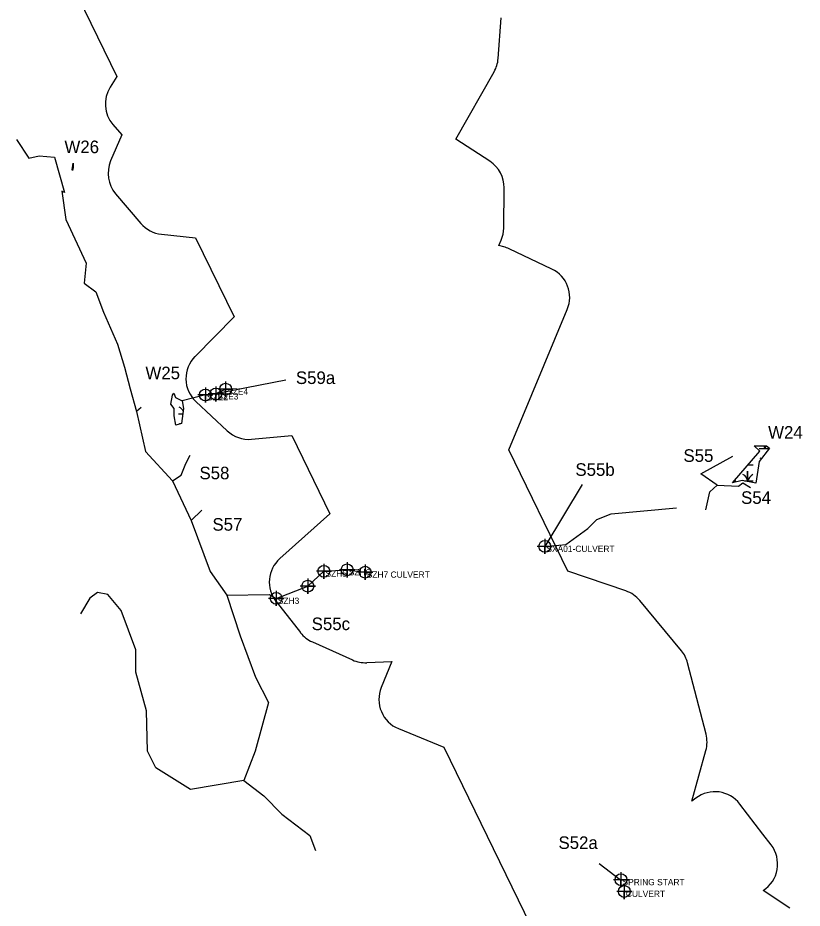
# Model space of a CAD drawing. Extents: x 1253697 to 1278588, y 912189 to 981699.
# Drawn here: x 1259451 to 1260698, y 941822 to 943237 of the extents above; entities that cross this region are included whole.
import ezdxf

# ---------------------------------------------------------------- set-up
doc = ezdxf.new("R2010")
doc.units = 0
for name, color, linetype in [('Default', 7, 'Continuous'), ('Exist Environmental Wetland Boundary', 7, 'Continuous'), ('Exist Hydro Jurisdictional Stream or Body of Water Mitigable', 7, 'Continuous'), ('Exist Hydro Jurisdictional Stream or Body of Water Mitigable Cogo Comment', 7, 'Continuous'), ('Exist Hydro Jurisdictional Stream or Body of Water Mitigable Cogo Number', 7, 'Continuous'), ('Exist Hydro Jurisdictional Stream or Body of Water Mitigable Cogo Point CELL', 7, 'Continuous')]:
    doc.layers.add(name, color=color, linetype=linetype)

msp = doc.modelspace()

# ---------------------------------------------------------------- linework, layer by layer
at = {"layer": 'Default'}
for p, q in [((1260214.5, 943172.4), (1260219.3, 943237.2)), ((1260214.5, 943172.4), (1260219.3, 943237.2)), ((1260214.5, 943172.4), (1260219.3, 943237.2)), ((1260214.5, 943172.4), (1260219.3, 943237.2)), ((1259606.2, 942957.5), (1259646.2, 942910.4)), ((1259606.2, 942957.5), (1259646.2, 942910.4)), ((1259606.2, 942957.5), (1259646.2, 942910.4)), ((1259606.2, 942957.5), (1259646.2, 942910.4)), ((1260223.4, 942902.7), (1260224, 942966.7)), ((1260223.4, 942902.7), (1260224, 942966.7)), ((1260223.4, 942902.7), (1260224, 942966.7)), ((1260223.4, 942902.7), (1260224, 942966.7)), ((1260299.7, 942837.7), (1260232.1, 942869.9)), ((1260299.7, 942837.7), (1260232.1, 942869.9)), ((1260299.7, 942837.7), (1260232.1, 942869.9)), ((1260299.7, 942837.7), (1260232.1, 942869.9)), ((1259770.7, 942640.9), (1259876.9, 942661.4)), ((1259733.8, 942627.2), (1259783.5, 942580.5)), ((1259733.8, 942627.2), (1259783.5, 942580.5)), ((1259733.8, 942627.2), (1259783.5, 942580.5)), ((1259733.8, 942627.2), (1259783.5, 942580.5)), ((1260347.9, 942495.3), (1260288.6, 942396.8)), ((1259861.3, 942309.3), (1259900.1, 942259.7)), ((1259861.3, 942309.3), (1259900.1, 942259.7)), ((1259861.3, 942309.3), (1259900.1, 942259.7)), ((1259861.3, 942309.3), (1259900.1, 942259.7)), ((1260505.8, 942231), (1260439.8, 942310.6)), ((1260505.8, 942231), (1260439.8, 942310.6)), ((1260505.8, 942231), (1260439.8, 942310.6)), ((1260505.8, 942231), (1260439.8, 942310.6)), ((1259919.1, 942244.9), (1259983, 942216.3)), ((1259919.1, 942244.9), (1259983, 942216.3)), ((1259919.1, 942244.9), (1259983, 942216.3)), ((1259919.1, 942244.9), (1259983, 942216.3)), ((1260545, 942098.4), (1260515.7, 942211.6)), ((1260545, 942098.4), (1260515.7, 942211.6)), ((1260545, 942098.4), (1260515.7, 942211.6)), ((1260545, 942098.4), (1260515.7, 942211.6)), ((1260375, 941892.8), (1260408.9, 941866.8)), ((1260678.3, 941821.6), (1260635.9, 941849.8)), ((1260678.3, 941821.6), (1260635.9, 941849.8)), ((1260678.3, 941821.6), (1260635.9, 941849.8)), ((1260678.3, 941821.6), (1260635.9, 941849.8))]:
    msp.add_line(p, q, dxfattribs=at)
for points in [[(1259363.5, 943643.8), (1259433.4, 943503), (1259608.3, 943144.1), (1259597.4, 943126.8)], [(1259363.5, 943643.8), (1259433.4, 943503), (1259608.3, 943144.1), (1259597.4, 943126.8)], [(1259363.5, 943643.8), (1259433.4, 943503), (1259608.3, 943144.1), (1259597.4, 943126.8)], [(1259363.5, 943643.8), (1259433.4, 943503), (1259608.3, 943144.1), (1259597.4, 943126.8)], [(1260201.2, 943009.1), (1260147.3, 943044.1), (1260208.1, 943151.5)], [(1260201.2, 943009.1), (1260147.3, 943044.1), (1260208.1, 943151.5)], [(1260201.2, 943009.1), (1260147.3, 943044.1), (1260208.1, 943151.5)], [(1260201.2, 943009.1), (1260147.3, 943044.1), (1260208.1, 943151.5)], [(1259601.9, 943067.5), (1259616, 943051.1), (1259598.3, 943009.6)], [(1259601.9, 943067.5), (1259616, 943051.1), (1259598.3, 943009.6)], [(1259601.9, 943067.5), (1259616, 943051.1), (1259598.3, 943009.6)], [(1259601.9, 943067.5), (1259616, 943051.1), (1259598.3, 943009.6)], [(1259679.1, 942893.1), (1259733.3, 942887.4), (1259794.6, 942761.7), (1259732.5, 942698.8)], [(1259679.1, 942893.1), (1259733.3, 942887.4), (1259794.6, 942761.7), (1259732.5, 942698.8)], [(1259679.1, 942893.1), (1259733.3, 942887.4), (1259794.6, 942761.7), (1259732.5, 942698.8)], [(1259679.1, 942893.1), (1259733.3, 942887.4), (1259794.6, 942761.7), (1259732.5, 942698.8)], [(1260223.6, 942873), (1260215.8, 942875.1), (1260219.5, 942883.6)], [(1260223.6, 942873), (1260215.8, 942875.1), (1260219.5, 942883.6)], [(1260223.6, 942873), (1260215.8, 942875.1), (1260219.5, 942883.6)], [(1260223.6, 942873), (1260215.8, 942875.1), (1260219.5, 942883.6)], [(1260417.5, 942326), (1260325.1, 942357.7), (1260231.4, 942550.1), (1260324.4, 942773.3)], [(1260417.5, 942326), (1260325.1, 942357.7), (1260231.4, 942550.1), (1260324.4, 942773.3)], [(1260417.5, 942326), (1260325.1, 942357.7), (1260231.4, 942550.1), (1260324.4, 942773.3)], [(1260417.5, 942326), (1260325.1, 942357.7), (1260231.4, 942550.1), (1260324.4, 942773.3)], [(1259822.3, 942567.2), (1259886.5, 942573), (1259947.1, 942448.6), (1259867.4, 942377.4)], [(1259822.3, 942567.2), (1259886.5, 942573), (1259947.1, 942448.6), (1259867.4, 942377.4)], [(1259822.3, 942567.2), (1259886.5, 942573), (1259947.1, 942448.6), (1259867.4, 942377.4)], [(1259822.3, 942567.2), (1259886.5, 942573), (1259947.1, 942448.6), (1259867.4, 942377.4)], [(1260005.5, 942212), (1260045.6, 942213.7), (1260028.7, 942172.4)], [(1260005.5, 942212), (1260045.6, 942213.7), (1260028.7, 942172.4)], [(1260005.5, 942212), (1260045.6, 942213.7), (1260028.7, 942172.4)], [(1260005.5, 942212), (1260045.6, 942213.7), (1260028.7, 942172.4)], [(1260055.9, 942107.2), (1260127.9, 942077.7), (1260570.8, 941168.6), (1260557, 941118.7)], [(1260055.9, 942107.2), (1260127.9, 942077.7), (1260570.8, 941168.6), (1260557, 941118.7)], [(1260055.9, 942107.2), (1260127.9, 942077.7), (1260570.8, 941168.6), (1260557, 941118.7)], [(1260055.9, 942107.2), (1260127.9, 942077.7), (1260570.8, 941168.6), (1260557, 941118.7)], [(1260528.7, 941996.6), (1260522.4, 941991.8), (1260544.8, 942072.5)], [(1260528.7, 941996.6), (1260522.4, 941991.8), (1260544.8, 942072.5)], [(1260528.7, 941996.6), (1260522.4, 941991.8), (1260544.8, 942072.5)], [(1260528.7, 941996.6), (1260522.4, 941991.8), (1260544.8, 942072.5)], [(1260648.5, 941922.1), (1260635.2, 941939.5), (1260598.8, 941987.2)], [(1260648.5, 941922.1), (1260635.2, 941939.5), (1260598.8, 941987.2)], [(1260648.5, 941922.1), (1260635.2, 941939.5), (1260598.8, 941987.2)], [(1260648.5, 941922.1), (1260635.2, 941939.5), (1260598.8, 941987.2)]]:
    msp.add_lwpolyline(points, dxfattribs=at)
for centre, start, end in [((1260164.6, 943176.1), 330.4814, 355.7223), ((1260164.6, 943176.1), 330.4814, 355.7223), ((1260164.6, 943176.1), 330.4814, 355.7223), ((1260164.6, 943176.1), 330.4814, 355.7223), ((1259639.8, 943100.2), 147.8139, 220.7709), ((1259639.8, 943100.2), 147.8139, 220.7709), ((1259639.8, 943100.2), 147.8139, 220.7709), ((1259639.8, 943100.2), 147.8139, 220.7709), ((1259644.3, 942989.9), 156.842, 220.3755), ((1259644.3, 942989.9), 156.842, 220.3755), ((1259644.3, 942989.9), 156.842, 220.3755), ((1259644.3, 942989.9), 156.842, 220.3755), ((1260174, 942967.1), 359.5128, 57.032), ((1260174, 942967.1), 359.5128, 57.032), ((1260174, 942967.1), 359.5128, 57.032), ((1260174, 942967.1), 359.5128, 57.032), ((1259684.3, 942942.8), 220.3755, 264.0527), ((1259684.3, 942942.8), 220.3755, 264.0527), ((1259684.3, 942942.8), 220.3755, 264.0527), ((1259684.3, 942942.8), 220.3755, 264.0527), ((1260173.4, 942903.2), 336.9559, 359.5128), ((1260173.4, 942903.2), 336.9559, 359.5128), ((1260173.4, 942903.2), 336.9559, 359.5128), ((1260173.4, 942903.2), 336.9559, 359.5128), ((1260210.6, 942824.7), 64.5646, 74.9273), ((1260210.6, 942824.7), 64.5646, 74.9273), ((1260210.6, 942824.7), 64.5646, 74.9273), ((1260210.6, 942824.7), 64.5646, 74.9273), ((1260278.2, 942792.6), 337.3889, 64.5646), ((1260278.2, 942792.6), 337.3889, 64.5646), ((1260278.2, 942792.6), 337.3889, 64.5646), ((1260278.2, 942792.6), 337.3889, 64.5646), ((1259768, 942663.7), 135.3591, 226.7901), ((1259768, 942663.7), 135.3591, 226.7901), ((1259768, 942663.7), 135.3591, 226.7901), ((1259768, 942663.7), 135.3591, 226.7901), ((1259817.8, 942617), 226.7901, 275.1949), ((1259817.8, 942617), 226.7901, 275.1949), ((1259817.8, 942617), 226.7901, 275.1949), ((1259817.8, 942617), 226.7901, 275.1949), ((1259900.6, 942340.1), 131.7241, 218.0874), ((1259900.6, 942340.1), 131.7241, 218.0874), ((1259900.6, 942340.1), 131.7241, 218.0874), ((1259900.6, 942340.1), 131.7241, 218.0874), ((1260401.3, 942278.7), 39.6749, 71.0381), ((1260401.3, 942278.7), 39.6749, 71.0381), ((1260401.3, 942278.7), 39.6749, 71.0381), ((1260401.3, 942278.7), 39.6749, 71.0381), ((1259939.5, 942290.5), 218.0874, 245.9102), ((1259939.5, 942290.5), 218.0874, 245.9102), ((1259939.5, 942290.5), 218.0874, 245.9102), ((1259939.5, 942290.5), 218.0874, 245.9102), ((1260467.3, 942199.1), 14.4976, 39.6749), ((1260467.3, 942199.1), 14.4976, 39.6749), ((1260467.3, 942199.1), 14.4976, 39.6749), ((1260467.3, 942199.1), 14.4976, 39.6749), ((1260003.4, 942261.9), 245.9102, 272.3837), ((1260003.4, 942261.9), 245.9102, 272.3837), ((1260003.4, 942261.9), 245.9102, 272.3837), ((1260003.4, 942261.9), 245.9102, 272.3837), ((1260074.9, 942153.4), 157.6908, 247.6908), ((1260074.9, 942153.4), 157.6908, 247.6908), ((1260074.9, 942153.4), 157.6908, 247.6908), ((1260074.9, 942153.4), 157.6908, 247.6908), ((1260496.6, 942085.8), 344.5364, 14.4976), ((1260496.6, 942085.8), 344.5364, 14.4976), ((1260496.6, 942085.8), 344.5364, 14.4976), ((1260496.6, 942085.8), 344.5364, 14.4976), ((1260559.1, 941956.8), 37.3727, 127.3727), ((1260559.1, 941956.8), 37.3727, 127.3727), ((1260559.1, 941956.8), 37.3727, 127.3727), ((1260559.1, 941956.8), 37.3727, 127.3727), ((1260608.8, 941891.8), 302.9126, 37.3728), ((1260608.8, 941891.8), 302.9126, 37.3728), ((1260608.8, 941891.8), 302.9126, 37.3728), ((1260608.8, 941891.8), 302.9126, 37.3728)]:
    msp.add_arc(centre, 50, start, end, dxfattribs=at)
at = {"layer": 'Exist Environmental Wetland Boundary'}
for p, q in [((1259695.9, 942633.4), (1259696.3, 942633.4)), ((1259706.3, 942607.6), (1259713.2, 942607.6)), ((1260612, 942526.6), (1260619.7, 942526.6)), ((1260589.8, 942500.8), (1260592.5, 942500.8))]:
    msp.add_line(p, q, dxfattribs=at)
for points in [[(1259539, 943005.9), (1259538.7, 942998.5), (1259537.5, 942994.3), (1259537.1, 942995.7)], [(1259699, 942640.5), (1259701.6, 942633.6), (1259711.9, 942628.3), (1259714.4, 942616.2), (1259711, 942592.4), (1259702.1, 942589.3), (1259699.1, 942604.5), (1259699.1, 942616.1), (1259694.1, 942622.7), (1259696.6, 942637.5)], [(1260587.3, 942497.9), (1260630.6, 942548.1), (1260621.5, 942556.5), (1260641.3, 942556.8), (1260646.1, 942552.8), (1260629.6, 942531.8), (1260624.3, 942497.1), (1260602.6, 942501.5)]]:
    msp.add_lwpolyline(points, close=True, dxfattribs=at)
for points in [[(1260629.7, 942552.3), (1260638.3, 942552.3), (1260638.3, 942556.7)], [(1260638.3, 942556.7), (1260638.3, 942552.3), (1260645.8, 942552.3)], [(1260606.1, 942500.8), (1260611.1, 942500.8), (1260611.1, 942516.6), (1260611.1, 942500.8), (1260619.7, 942500.8)]]:
    msp.add_lwpolyline(points, dxfattribs=at)
for centre, radius, start, end in [((1259702.6, 942606.7), 12.3, 24.6144, 67.535), ((1259702.6, 942580.9), 12.3, 60.1652, 67.535), ((1260656.6, 942546.3), 19.2, 147.0158, 161.6222), ((1260626.1, 942551.5), 12.3, 4.1403, 25.2528), ((1260626.1, 942525.7), 12.3, 56.2673, 67.535), ((1260598.9, 942499.9), 12.3, 4.1403, 67.535), ((1260629.4, 942494.7), 19.2, 122.1274, 161.6222)]:
    msp.add_arc(centre, radius, start, end, dxfattribs=at)
at = {"layer": 'Exist Hydro Jurisdictional Stream or Body of Water Mitigable'}
for p, q in [((1259646.8, 942617.6), (1259639.2, 942611.4)), ((1259726.6, 942437.9), (1259743.6, 942454.3))]:
    msp.add_line(p, q, dxfattribs=at)
for points in [[(1259448.9, 943043.5), (1259468.1, 943013.9), (1259484.6, 943017.5), (1259509.3, 943015.9), (1259525, 942959.3), (1259520.6, 942961.8), (1259527.1, 942916.4), (1259559.6, 942847), (1259556.1, 942815.3), (1259574.8, 942801.8), (1259587.2, 942769), (1259609.4, 942718.1), (1259620.6, 942681.6), (1259629.6, 942647.1), (1259639.2, 942611.4), (1259653.7, 942547.6), (1259696.5, 942501.1), (1259726.6, 942437.9), (1259756.5, 942356.9), (1259783, 942319.3), (1259804.1, 942254.9), (1259828.6, 942188.9), (1259849.1, 942148.4), (1259828.1, 942071.2), (1259810, 942024.7), (1259725.1, 942010.1), (1259670, 942044.6), (1259657.2, 942071.2), (1259655.3, 942135.5), (1259638.4, 942196.7), (1259638.3, 942232.2), (1259615.3, 942294.8), (1259593.7, 942320.5), (1259577.6, 942323.6), (1259565.1, 942314.7), (1259550.5, 942289.8)], [(1259781.1, 942646.8), (1259765.6, 942639.2), (1259749, 942637.6), (1259711.9, 942628.3)], [(1259696.5, 942501.1), (1259710.3, 942510.1), (1259718, 942528.4), (1259725, 942541.9)], [(1260544.5, 942454.8), (1260551.1, 942483.6), (1260562.6, 942494), (1260536.8, 942512.3), (1260587.6, 942540.5)], [(1260562.6, 942494), (1260596.4, 942492.7), (1260603.7, 942497.7), (1260615.6, 942490.3)], [(1260288.6, 942396.8), (1260322.1, 942399.9), (1260357.2, 942425.4), (1260371.3, 942439.8), (1260394.3, 942448.7), (1260497.9, 942458.1)], [(1259783, 942319.3), (1259850.4, 942320.3), (1259861.6, 942314.2), (1259911.8, 942333.6), (1259937.4, 942357.3), (1259974.4, 942359.6), (1260003, 942355.8)], [(1259810, 942024.7), (1259842, 942000), (1259870.6, 941971), (1259915, 941937.3), (1259924.3, 941913.2)]]:
    msp.add_lwpolyline(points, dxfattribs=at)
at = {"layer": 'Exist Hydro Jurisdictional Stream or Body of Water Mitigable Cogo Point CELL'}
for points in [[(1259781.1, 942658.8), (1259781.1, 942634.8), (1259781.1, 942646.8), (1259793.1, 942646.8), (1259769.1, 942646.8)], [(1259749, 942649.6), (1259749, 942625.6), (1259749, 942637.6), (1259761, 942637.6), (1259737, 942637.6)], [(1259765.6, 942651.2), (1259765.6, 942627.2), (1259765.6, 942639.2), (1259777.6, 942639.2), (1259753.6, 942639.2)], [(1260288.6, 942408.8), (1260288.6, 942384.8), (1260288.6, 942396.8), (1260300.6, 942396.8), (1260276.6, 942396.8)], [(1259937.4, 942369.3), (1259937.4, 942345.3), (1259937.4, 942357.3), (1259949.4, 942357.3), (1259925.4, 942357.3)], [(1259974.4, 942371.6), (1259974.4, 942347.6), (1259974.4, 942359.6), (1259986.4, 942359.6), (1259962.4, 942359.6)], [(1260003, 942367.8), (1260003, 942343.8), (1260003, 942355.8), (1260015, 942355.8), (1259991, 942355.8)], [(1259911.8, 942345.6), (1259911.8, 942321.6), (1259911.8, 942333.6), (1259923.8, 942333.6), (1259899.8, 942333.6)], [(1259861.6, 942326.2), (1259861.6, 942302.2), (1259861.6, 942314.2), (1259873.6, 942314.2), (1259849.6, 942314.2)], [(1260409.7, 941878.9), (1260409.7, 941854.9), (1260409.7, 941866.9), (1260421.7, 941866.9), (1260397.7, 941866.9)], [(1260415, 941860.2), (1260415, 941836.2), (1260415, 941848.2), (1260427, 941848.2), (1260403, 941848.2)]]:
    msp.add_lwpolyline(points, dxfattribs=at)
for centre in [(1259781.1, 942646.8), (1259749, 942637.6), (1259765.6, 942639.2), (1260288.6, 942396.8), (1259937.4, 942357.3), (1259974.4, 942359.6), (1260003, 942355.8), (1259911.8, 942333.6), (1259861.6, 942314.2), (1260409.7, 941866.9), (1260415, 941848.2)]:
    msp.add_circle(centre, 9.38, dxfattribs=at)

# ---------------------------------------------------------------- texts
at = {"layer": 'Exist Environmental Wetland Boundary'}
for s, p in [('W26', (1259524.9, 943022)), ('W24', (1260643.7, 942568.1)), ('S55', (1260509.1, 942531.2)), ('S54', (1260600.7, 942464.4))]:
    msp.add_text(s, height=20, dxfattribs=at).set_placement(p)
at = {"layer": 'Exist Hydro Jurisdictional Stream or Body of Water Mitigable'}
for s, p in [('W25', (1259653.7, 942662.6)), ('S58', (1259739.6, 942503.5)), ('S57', (1259760.2, 942421.8))]:
    msp.add_text(s, height=20, dxfattribs=at).set_placement(p)
at = {"layer": 'Exist Hydro Jurisdictional Stream or Body of Water Mitigable Cogo Comment'}
for s, p in [('SZE4', (1259783.6, 942638)), ('SZE2', (1259751.5, 942628.9)), ('SZE3', (1259768.1, 942630.4)), ('SXA01-CULVERT', (1260291.1, 942388)), ('SZH5', (1259939.9, 942348.6)), ('SZH6', (1259976.9, 942350.8)), ('SZH7 CULVERT', (1260005.5, 942347)), ('SZH3', (1259864.1, 942305.4)), ('SPRING START', (1260412.2, 941858.1)), ('CULVERT', (1260417.5, 941839.5))]:
    msp.add_text(s, height=10, dxfattribs=at).set_placement(p)
at = {"layer": 'Exist Hydro Jurisdictional Stream or Body of Water Mitigable Cogo Number'}
for s, p in [('S59a', (1259892.9, 942655)), ('S55b', (1260337.3, 942509)), ('S55c', (1259918, 942263.7)), ('S52a', (1260310.4, 941915.8))]:
    msp.add_text(s, height=20, dxfattribs=at).set_placement(p)

doc.saveas('drawing.dxf')
